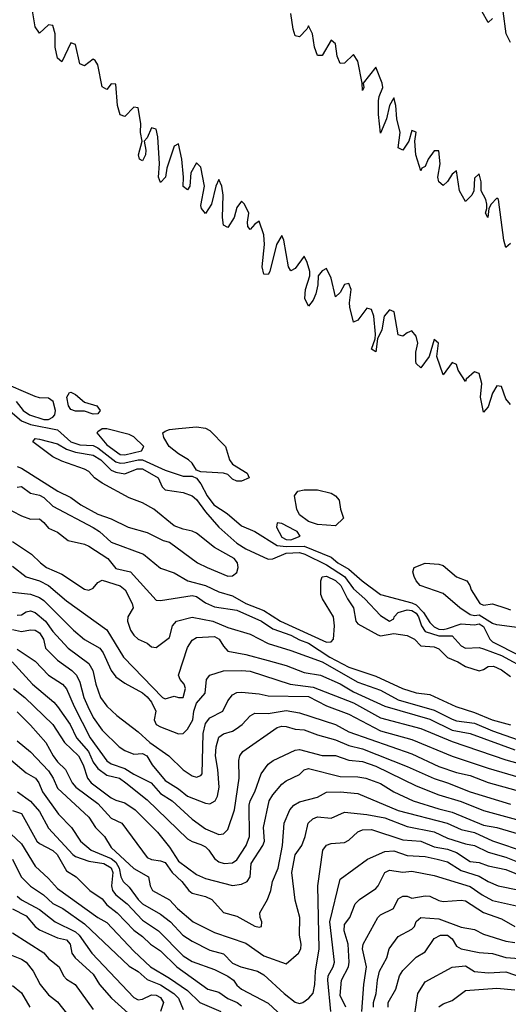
# Model space of a CAD drawing. Header units: metres. Extents: x -46681 to -43747, y -240911 to -237677.
# Tile 320 of 656: x -44641 to -44586, y -240416 to -240306. Entities that reach past the tile are written whole.
import ezdxf

# ---------------------------------------------------------------- set-up
doc = ezdxf.new("R2010")
doc.units = ezdxf.units.M
doc.layers.add('CONTOUR_INDEX', color=1, linetype='Continuous')
doc.layers.add('CONTOUR_INTER', color=3, linetype='Continuous')

msp = doc.modelspace()

# ---------------------------------------------------------------- linework, layer by layer
at = {"layer": 'CONTOUR_INDEX'}
for points, elevation in [([(-44588.1, -240305.83), (-44588.6, -240306.27), (-44589.28, -240305.02)], 75), ([(-44586.1, -240308.5), (-44586.56, -240307.52), (-44586.92, -240305.02)], 75), ([(-44641.1, -240358.07), (-44640.6, -240357.98), (-44639.6, -240358.73), (-44638.6, -240358.97), (-44638.1, -240359.23), (-44637.1, -240360.2), (-44632.6, -240362.57), (-44631.9, -240363.02), (-44630.6, -240364.18), (-44627.02, -240365.52), (-44625.1, -240367.11), (-44623.6, -240367.62), (-44622.06, -240368.52), (-44620.1, -240369.01), (-44618.6, -240369.73), (-44617.1, -240370.18), (-44615.6, -240371.05), (-44613.6, -240371.83), (-44611.73, -240373.02), (-44606.6, -240375.33), (-44606.1, -240375.32), (-44605.82, -240375.02), (-44605.7, -240373.52), (-44605.84, -240372.52), (-44607.07, -240370.52), (-44607.25, -240370.02), (-44607.23, -240368.52), (-44607.1, -240368.06), (-44606.6, -240367.97), (-44605.6, -240368.46), (-44605.01, -240369.02), (-44604.28, -240370.52), (-44603.6, -240371.52), (-44603.34, -240373.02), (-44603.1, -240373.3), (-44600.9, -240374.52), (-44600.6, -240374.64), (-44599.1, -240374.37), (-44597.6, -240374.6), (-44596.79, -240375.02), (-44596.1, -240375.74), (-44594.6, -240375.87), (-44594.1, -240376.08), (-44593.1, -240377.04), (-44591.96, -240377.52), (-44591.1, -240378.07), (-44589.6, -240378.53), (-44589.1, -240378.4), (-44588.6, -240378.06), (-44588, -240378.02), (-44587.1, -240378.42), (-44586.1, -240379.16)], 75), ([(-44641.1, -240372.34), (-44640.6, -240372.3), (-44640.1, -240371.97), (-44639.6, -240371.86), (-44639.07, -240372.02), (-44637.94, -240373.02), (-44637.1, -240374.15), (-44635.41, -240376.02), (-44633.1, -240377.71), (-44632.67, -240378.52), (-44632.33, -240380.02), (-44631.81, -240381.52), (-44631.1, -240382.47), (-44629.99, -240383.52), (-44627.6, -240385.34), (-44626.31, -240386.52), (-44624.18, -240388.02), (-44622.6, -240389.58), (-44621.6, -240390.24), (-44621.1, -240390.39), (-44620.6, -240390.2), (-44620.47, -240390.02), (-44620.36, -240385.52), (-44620.1, -240384.4), (-44619.6, -240383.79), (-44618.18, -240383.02), (-44617.6, -240381.87), (-44617.1, -240381.21), (-44616.6, -240380.95), (-44616.1, -240380.92), (-44614.1, -240381.09), (-44613.1, -240381.33), (-44608.6, -240381.41), (-44606.6, -240382.45), (-44604.1, -240383.37), (-44600.6, -240385.21), (-44597.1, -240386.2), (-44592.6, -240388.06), (-44588.6, -240389.4), (-44582.1, -240391.29)], 80), ([(-44641.1, -240383.11), (-44639.6, -240384.61), (-44637.88, -240386.52), (-44637.08, -240388.02), (-44636.6, -240388.69), (-44635.71, -240389.52), (-44634.97, -240391.02), (-44634.56, -240391.52), (-44632.1, -240393.32), (-44630.6, -240394.95), (-44629.42, -240395.52), (-44626.6, -240399.36), (-44626.1, -240399.58), (-44625.1, -240399.71), (-44624.6, -240399.9), (-44623.81, -240401.02), (-44622.75, -240402.02), (-44621.97, -240403.02), (-44621.6, -240403.34), (-44620.1, -240403.71), (-44619.4, -240404.02), (-44618.1, -240405.48), (-44616.6, -240405.88), (-44614.6, -240407.01), (-44614.1, -240407.11), (-44613.86, -240407.02), (-44613.81, -240406.52), (-44614.01, -240406.02), (-44614.02, -240405.52), (-44613.17, -240404.02), (-44612.81, -240403.02), (-44612.62, -240402.02), (-44612, -240400.52), (-44611.51, -240398.02), (-44611.32, -240395.52), (-44610.71, -240394.02), (-44610.26, -240393.52), (-44609.6, -240393.16), (-44607.6, -240392.64), (-44606.6, -240392.06), (-44605.1, -240392.01), (-44603.1, -240392.23), (-44598.6, -240394.12), (-44593.17, -240395.52), (-44591.6, -240396.23), (-44590.1, -240396.56), (-44588.1, -240397.49), (-44580.6, -240400.01)], 85), ([(-44643.6, -240395.02), (-44640.6, -240397.81), (-44639.1, -240400.31), (-44637.6, -240401.69), (-44636.6, -240402.79), (-44632.1, -240406.05), (-44631.1, -240406.59), (-44628.1, -240409.79), (-44626.22, -240411.52), (-44624.1, -240412.78), (-44622.1, -240414.16), (-44620.72, -240415.52), (-44618.39, -240416.52)], 90), ([(-44602.68, -240416.52), (-44602.46, -240413.52), (-44602.14, -240411.52), (-44602.59, -240409.52), (-44602.5, -240409.02), (-44600.87, -240406.02), (-44600.6, -240405.72), (-44599.14, -240405.02), (-44598.6, -240403.94), (-44598.1, -240403.64), (-44597.6, -240403.67), (-44597.1, -240403.88), (-44595.6, -240403.61), (-44595.1, -240403.64), (-44594.1, -240404.15), (-44593.6, -240404.26), (-44591.6, -240404.09), (-44591.1, -240404.19), (-44589.1, -240405.49), (-44587.1, -240406.18), (-44585.62, -240407.02)], 90), ([(-44642.1, -240410.1), (-44640.6, -240410.69), (-44640.1, -240411.03), (-44639.32, -240412.02), (-44638.54, -240413.52), (-44637.6, -240414.65), (-44636.6, -240415.42), (-44635.32, -240417.02)], 95)]:
    msp.add_lwpolyline(points, dxfattribs=dict(at, elevation=elevation))
at = {"layer": 'CONTOUR_INTER'}
for points, elevation in [([(-44586.1, -240348.85), (-44586.6, -240348.24), (-44587.1, -240346.84), (-44587.6, -240346.79), (-44588.1, -240347.58), (-44588.6, -240349.12), (-44589.1, -240349.71), (-44589.43, -240348.02), (-44589.29, -240346.52), (-44589.6, -240345.39), (-44590.1, -240345.23), (-44591.03, -240346.02), (-44591.1, -240346.28), (-44591.91, -240345.02), (-44592.1, -240344.4), (-44592.6, -240344.18), (-44593.6, -240345.53), (-44594.32, -240343.52), (-44594.13, -240342.02), (-44594.6, -240341.61), (-44595.17, -240343.52), (-44596.1, -240344.77), (-44596.6, -240344.27), (-44596.66, -240344.02), (-44596.64, -240343.02), (-44596.41, -240342.02), (-44596.6, -240341.25), (-44597.1, -240340.66), (-44597.6, -240340.85), (-44598.1, -240341.24), (-44598.6, -240341.07), (-44599.08, -240338.52), (-44599.6, -240338.3), (-44600.17, -240339.02), (-44600.44, -240340.52), (-44600.91, -240341.52), (-44601.1, -240342.98), (-44601.6, -240342.68), (-44601.19, -240341.52), (-44601.15, -240341.02), (-44601.33, -240339.02), (-44601.6, -240338.26), (-44602.1, -240338.1), (-44603.1, -240339.47), (-44603.6, -240339.69), (-44603.99, -240338.02), (-44604.04, -240337.52), (-44603.87, -240336.02), (-44604.1, -240335.37), (-44604.6, -240335.48), (-44605.1, -240336.36), (-44605.6, -240336.86), (-44606.1, -240334.76), (-44606.6, -240333.71), (-44607.1, -240333.95), (-44607.55, -240334.52), (-44607.59, -240335.52), (-44607.81, -240336.52), (-44608.1, -240337.23), (-44608.6, -240337.88), (-44609.02, -240337.02), (-44608.93, -240336.02), (-44608.46, -240334.52), (-44608.46, -240334.02), (-44608.75, -240333.02), (-44609.1, -240332.31), (-44610.1, -240333.7), (-44610.6, -240333.95), (-44610.83, -240333.52), (-44611.38, -240330.52), (-44611.6, -240330), (-44612.19, -240331.02), (-44612.92, -240334.02), (-44613.1, -240334.35), (-44613.6, -240334.32), (-44613.77, -240333.52), (-44613.5, -240331.02), (-44613.6, -240329.94), (-44614.1, -240328.42), (-44614.6, -240328.77), (-44615.1, -240329.36), (-44615.38, -240329.02), (-44615.42, -240328.52), (-44615.28, -240327.52), (-44615.76, -240326.52), (-44616.1, -240326.2), (-44616.6, -240326.89), (-44616.91, -240328.02), (-44617.6, -240329.13), (-44618.1, -240328.87), (-44618.21, -240328.02), (-44618.14, -240325.52), (-44618.28, -240324.52), (-44618.6, -240323.78), (-44618.94, -240324.52), (-44619.44, -240326.52), (-44620.1, -240327.57), (-44620.54, -240327.02), (-44620.6, -240326.68), (-44620.22, -240324.52), (-44620.6, -240322.39), (-44621.1, -240321.93), (-44621.74, -240323.02), (-44621.84, -240324.52), (-44622.1, -240324.93), (-44622.6, -240324.56), (-44622.54, -240323.52), (-44622.72, -240321.52), (-44623.1, -240319.8), (-44623.6, -240320.05), (-44624.42, -240322.52), (-44624.57, -240323.52), (-44625.1, -240324.11), (-44625.32, -240323.52), (-44625.24, -240322.02), (-44625.42, -240319.02), (-44625.6, -240318.16), (-44626.1, -240318), (-44626.6, -240319.14), (-44626.93, -240319.52), (-44626.76, -240320.52), (-44626.8, -240321.02), (-44627.1, -240321.71), (-44627.46, -240321.52), (-44627.58, -240321.02), (-44627.16, -240319.52), (-44627.35, -240318.52), (-44627.29, -240317.52), (-44627.6, -240315.77), (-44628.1, -240315.7), (-44629.1, -240316.77), (-44629.6, -240316.55), (-44629.91, -240315.52), (-44630.1, -240313.14), (-44630.6, -240313.11), (-44631.1, -240313.74), (-44631.6, -240313.46), (-44632.1, -240310.98), (-44632.39, -240310.52), (-44632.6, -240310.36), (-44633.6, -240311.1), (-44634.1, -240310.88), (-44634.6, -240308.73), (-44635.1, -240308.55), (-44636.1, -240310.66), (-44636.6, -240310.25), (-44636.84, -240309.02), (-44636.86, -240307.52), (-44637.1, -240306.61), (-44637.6, -240306.53), (-44638.6, -240307.46), (-44639.1, -240306.75), (-44639.45, -240304.52)], 73), ([(-44586.1, -240330.91), (-44586.6, -240331.35), (-44586.85, -240330.52), (-44587.42, -240326.02), (-44587.6, -240325.84), (-44588.23, -240326.52), (-44588.51, -240327.02), (-44588.61, -240328.02), (-44588.87, -240327.52), (-44588.72, -240327.02), (-44588.73, -240326.52), (-44588.84, -240326.02), (-44589.36, -240325.02), (-44589.38, -240324.02), (-44589.6, -240323.14), (-44590.1, -240323.64), (-44590.17, -240325.02), (-44590.4, -240325.52), (-44591.1, -240326.21), (-44591.79, -240325.02), (-44592.1, -240322.8), (-44592.6, -240323.17), (-44593.1, -240324), (-44593.6, -240324.45), (-44594.08, -240324.02), (-44594.18, -240323.52), (-44593.92, -240322.02), (-44594.1, -240320.59), (-44594.6, -240320.59), (-44595.27, -240321.52), (-44595.6, -240322.31), (-44595.99, -240322.52), (-44596.1, -240322.79), (-44596.64, -240321.02), (-44596.74, -240319.52), (-44596.6, -240318.51), (-44597.1, -240318.31), (-44597.43, -240319.52), (-44598.1, -240320.52), (-44598.6, -240320.25), (-44598.41, -240318.52), (-44598.77, -240317.02), (-44598.88, -240315.52), (-44599.1, -240314.69), (-44599.6, -240315.52), (-44599.92, -240317.02), (-44600.6, -240318.62), (-44600.81, -240316.52), (-44600.79, -240315.02), (-44600.75, -240314.52), (-44600.33, -240313.52), (-44600.4, -240313.02), (-44601.1, -240311.26), (-44602.52, -240313.02), (-44602.45, -240313.52), (-44602.6, -240313.87), (-44602.62, -240313.02), (-44603.1, -240310.59), (-44603.6, -240309.84), (-44604.6, -240310.79), (-44605.1, -240310.84), (-44605.42, -240310.02), (-44605.6, -240308.65), (-44606.1, -240308.25), (-44607.1, -240309.96), (-44607.6, -240309.95), (-44607.95, -240309.02), (-44608.15, -240307.52), (-44608.6, -240306.63), (-44608.78, -240307.02), (-44609.6, -240307.89), (-44610.1, -240307.77), (-44610.34, -240307.02), (-44610.6, -240305.27)], 74), ([(-44641.21, -240348.52), (-44640.44, -240349.52), (-44639.72, -240350.02), (-44638.1, -240350.53), (-44637.6, -240350.52), (-44637.1, -240350.27), (-44636.89, -240350.02), (-44636.83, -240349.52), (-44637.07, -240348.52), (-44637.6, -240348.13), (-44638.6, -240348.11), (-44639.1, -240347.98), (-44643.1, -240346.26)], 72), ([(-44635.27, -240347.52), (-44635.1, -240347.47), (-44634.6, -240347.73), (-44633.6, -240348.6), (-44632.22, -240349.02), (-44631.85, -240349.52), (-44632.1, -240349.89), (-44632.6, -240349.92), (-44633.6, -240349.6), (-44634.6, -240349.58), (-44635.1, -240349.41), (-44635.36, -240349.02), (-44635.55, -240348.02), (-44635.27, -240347.52)], 73), ([(-44642.6, -240348.97), (-44640.6, -240350.66), (-44639.6, -240351.08), (-44636.6, -240351.66), (-44635.1, -240353.01), (-44634.1, -240353.36), (-44632.6, -240353.43), (-44632.1, -240353.68), (-44630.1, -240355.25), (-44629.6, -240355.4), (-44629.1, -240355.37), (-44627.6, -240355.01), (-44627.1, -240355.01), (-44624.6, -240356.16), (-44622.6, -240356.84), (-44621.6, -240356.86), (-44621.1, -240357.07), (-44620.6, -240357.68), (-44619.91, -240359.02), (-44619.18, -240360.02), (-44617.68, -240361.02), (-44616.1, -240362.38), (-44614.6, -240363.02), (-44612.1, -240364.58), (-44611.1, -240364.7), (-44609.1, -240364.66), (-44606.1, -240365.86), (-44605.34, -240366.52), (-44604.1, -240367.21), (-44602.64, -240368.52), (-44600.6, -240370.05), (-44597.1, -240370.96), (-44596.6, -240371.19), (-44595.78, -240372.02), (-44595.1, -240373.16), (-44594.6, -240373.63), (-44594.1, -240373.88), (-44593.6, -240373.94), (-44593.1, -240373.84), (-44591.6, -240373.3), (-44590.1, -240373.42), (-44589.6, -240373.29), (-44589.1, -240373.6), (-44588.4, -240375.02), (-44588.1, -240375.29), (-44585.1, -240376.83)], 73), ([(-44632.1, -240351.9), (-44632.22, -240352.02), (-44631.1, -240353.34), (-44629.6, -240354.41), (-44629.1, -240354.48), (-44627.22, -240354.02), (-44626.96, -240353.52), (-44628.1, -240352.45), (-44628.6, -240352.2), (-44631.1, -240351.56), (-44631.6, -240351.58), (-44632.1, -240351.9)], 72), ([(-44623.11, -240351.52), (-44621.1, -240351.33), (-44620.1, -240351.5), (-44619.6, -240351.75), (-44617.85, -240353.52), (-44617.42, -240355.02), (-44617.1, -240355.52), (-44615.44, -240356.52), (-44615.22, -240357.02), (-44616.1, -240357.39), (-44616.6, -240357.41), (-44617.1, -240357.16), (-44617.6, -240356.66), (-44618.09, -240356.52), (-44620.6, -240356.37), (-44621.1, -240356.19), (-44621.6, -240355.38), (-44621.98, -240355.02), (-44623.1, -240354.35), (-44624.14, -240353.52), (-44624.73, -240352.52), (-44624.85, -240352.02), (-44624.6, -240351.82), (-44624.1, -240351.64), (-44623.11, -240351.52)], 73), ([(-44641.1, -240355.77), (-44640.6, -240355.95), (-44636.57, -240358.52), (-44635.1, -240359.21), (-44634.01, -240360.02), (-44632.1, -240361.08), (-44630.6, -240361.61), (-44628.71, -240362.52), (-44626.6, -240363.11), (-44624.83, -240364.02), (-44624.1, -240364.21), (-44620.97, -240366.52), (-44619.92, -240367.02), (-44617.6, -240367.99), (-44617.1, -240367.96), (-44616.6, -240367.57), (-44616.44, -240367.02), (-44616.52, -240366.52), (-44616.9, -240366.02), (-44619.1, -240364.8), (-44621.1, -240363.21), (-44621.6, -240362.96), (-44622.6, -240362.75), (-44623.6, -240362.38), (-44625.84, -240360.52), (-44627.1, -240359.82), (-44628.6, -240359.24), (-44631.6, -240357.62), (-44632.46, -240357.02), (-44633.1, -240356.33), (-44633.6, -240356.07), (-44636.1, -240355.17), (-44637.1, -240354.68), (-44639.33, -240353.02), (-44639.1, -240352.66), (-44638.6, -240352.7), (-44636.6, -240353.24), (-44635.6, -240353.83), (-44634.6, -240354.18), (-44632.6, -240354.51), (-44631.75, -240355.02), (-44630.6, -240356.16), (-44630.1, -240356.4), (-44629.1, -240356.59), (-44627.71, -240356.02), (-44627.1, -240356.03), (-44625.36, -240357.02), (-44624.92, -240358.02), (-44624.6, -240358.36), (-44622.6, -240358.67), (-44621.6, -240359.04), (-44621.1, -240359.44), (-44620.1, -240360.82), (-44618.6, -240362.52), (-44616.6, -240364.3), (-44615.6, -240364.93), (-44613.1, -240366.08), (-44612.6, -240366.04), (-44611.1, -240365.44), (-44609.6, -240365.36), (-44609.03, -240365.52), (-44606.6, -240366.72), (-44604.6, -240368.02), (-44603.6, -240369.41), (-44602.35, -240370.52), (-44600.6, -240372.38), (-44599.6, -240373.02), (-44599.1, -240372.74), (-44599.07, -240372.52), (-44598.63, -240372.02), (-44597.6, -240371.75), (-44597.1, -240371.83), (-44596.6, -240372.13), (-44596.34, -240372.52), (-44596.02, -240373.52), (-44595.6, -240374.14), (-44594.1, -240374.64), (-44592.6, -240374.65), (-44591.6, -240375.75), (-44591.1, -240376.03), (-44589.6, -240375.94), (-44589.1, -240376.08), (-44587.1, -240376.82), (-44584.1, -240378.48)], 74), ([(-44609.79, -240358.52), (-44609.1, -240358.38), (-44607.6, -240358.35), (-44606.1, -240358.74), (-44605.61, -240359.02), (-44605.21, -240359.52), (-44605.06, -240360.52), (-44604.71, -240361.52), (-44605.6, -240362.38), (-44607.6, -240362.24), (-44608.6, -240361.9), (-44609.6, -240361.15), (-44609.91, -240360.52), (-44610.18, -240359.02), (-44609.79, -240358.52)], 73), ([(-44642.6, -240360.22), (-44640.6, -240361.25), (-44639.6, -240361.62), (-44638.6, -240361.61), (-44638.1, -240361.99), (-44637.6, -240362.62), (-44636.6, -240363.1), (-44635.42, -240364.02), (-44633.6, -240364.41), (-44633.1, -240364.65), (-44631, -240366.02), (-44630.1, -240367.12), (-44628.47, -240367.52), (-44625.6, -240370.65), (-44625.1, -240370.69), (-44621.6, -240370.13), (-44621.1, -240370.25), (-44620.1, -240370.95), (-44619.1, -240371.41), (-44616.6, -240371.77), (-44613.86, -240373.02), (-44612.6, -240373.86), (-44610.6, -240374.56), (-44609.6, -240375.1), (-44608.6, -240375.46), (-44606.22, -240377.02), (-44604.1, -240378.14), (-44601.1, -240379.13), (-44598.12, -240380.52), (-44596.6, -240380.99), (-44595.1, -240381.16), (-44592.19, -240382.52), (-44590.1, -240383.19), (-44588.14, -240384.02), (-44586.1, -240384.57)], 76), ([(-44612.1, -240362.04), (-44612.19, -240362.52), (-44611.6, -240363.65), (-44611.1, -240363.91), (-44610.6, -240363.93), (-44609.54, -240363.52), (-44609.86, -240363.02), (-44610.1, -240362.88), (-44611.6, -240362.1), (-44612.1, -240362.04)], 72), ([(-44641.6, -240364.13), (-44639.48, -240365.52), (-44638.49, -240366.52), (-44637.81, -240367.02), (-44636.1, -240367.75), (-44633.6, -240369.43), (-44633.1, -240369.54), (-44632.6, -240369.34), (-44632.1, -240368.68), (-44631.6, -240368.45), (-44629.6, -240369.08), (-44629.05, -240369.52), (-44628.28, -240371.02), (-44628.16, -240371.52), (-44628.74, -240372.52), (-44628.78, -240373.02), (-44628.45, -240374.02), (-44628.1, -240374.57), (-44627.6, -240375.02), (-44626.6, -240375.46), (-44626.1, -240375.87), (-44625.6, -240375.95), (-44624.1, -240374.82), (-44623.78, -240373.52), (-44623.33, -240373.02), (-44621.6, -240372.55), (-44619.26, -240373.02), (-44617.6, -240373.7), (-44615.1, -240374.46), (-44613.1, -240375.49), (-44610.6, -240376.26), (-44607.1, -240377.53), (-44603.1, -240379.82), (-44600.6, -240380.71), (-44598.6, -240381.76), (-44594.6, -240382.94), (-44592.6, -240383.94), (-44592.1, -240384.11), (-44590.1, -240384.38), (-44588.1, -240385.24), (-44584.6, -240386.44)], 77), ([(-44641.6, -240366.86), (-44640.1, -240368.08), (-44638.6, -240368.52), (-44637.6, -240369.01), (-44635.6, -240370.72), (-44631.1, -240373.98), (-44629.24, -240377.02), (-44624.89, -240381.52), (-44624.6, -240381.66), (-44623.6, -240381.36), (-44623.1, -240381.52), (-44622.6, -240381.5), (-44622.32, -240380.52), (-44622.46, -240380.02), (-44622.91, -240379.52), (-44623.1, -240379.02), (-44622.1, -240375.93), (-44621.6, -240375.13), (-44621.1, -240374.84), (-44619.1, -240374.72), (-44618.56, -240375.02), (-44618.1, -240375.8), (-44617.6, -240376.34), (-44615.6, -240376.71), (-44613.1, -240377.38), (-44611.1, -240377.95), (-44609.1, -240378.74), (-44607.29, -240379.02), (-44605.1, -240379.98), (-44603.6, -240380.89), (-44600.1, -240382.49), (-44595.1, -240383.91), (-44592.6, -240385.16), (-44590.6, -240385.52), (-44585.6, -240387.35)], 78), ([(-44585.1, -240373.74), (-44587.6, -240373.41), (-44588.1, -240373.25), (-44589.6, -240372.32), (-44590.1, -240372.41), (-44590.6, -240372.28), (-44591.75, -240371.52), (-44593.6, -240369.91), (-44596.16, -240369.02), (-44596.62, -240368.52), (-44596.84, -240368.02), (-44596.99, -240367.52), (-44596.85, -240367.02)], 73), ([(-44596.85, -240367.02), (-44595.6, -240366.53), (-44594.1, -240366.65), (-44593.6, -240366.81), (-44592.1, -240368.06), (-44590.95, -240368.52), (-44590.62, -240369.02), (-44590.48, -240369.52), (-44589.5, -240371.02), (-44589.1, -240371.21), (-44588.1, -240371.09), (-44586.6, -240371.55), (-44586.1, -240371.73)], 73), ([(-44641.6, -240369.79), (-44639.6, -240370.01), (-44638.6, -240370.37), (-44638.1, -240370.69), (-44634.8, -240374.02), (-44633.6, -240375.05), (-44631.86, -240376.02), (-44631.5, -240376.52), (-44630.6, -240378.51), (-44630.1, -240379.21), (-44629.1, -240379.9), (-44627.1, -240380.99), (-44626.6, -240381.42), (-44626.1, -240382.05), (-44625.63, -240383.02), (-44625.83, -240384.02), (-44625.6, -240384.52), (-44625.1, -240384.78), (-44623.1, -240385.57), (-44622.6, -240385.52), (-44622.1, -240385.04), (-44621.52, -240384.02), (-44621.4, -240383.02), (-44621.1, -240382.14), (-44620.14, -240381.02), (-44619.99, -240379.52), (-44619.6, -240379.04), (-44618.1, -240378.54), (-44616.1, -240378.49), (-44615.1, -240378.59), (-44610.67, -240380.02), (-44608.1, -240380.36), (-44603.6, -240382.11), (-44600.6, -240383.79), (-44596.1, -240384.96), (-44592.6, -240386.43), (-44586.6, -240388.45), (-44582.6, -240389.57)], 79), ([(-44641.6, -240373.94), (-44640.6, -240374.16), (-44639.6, -240373.97), (-44639.1, -240374.02), (-44638.6, -240374.31), (-44638.15, -240375.02), (-44637.94, -240376.02), (-44636.6, -240377.36), (-44634.98, -240378.52), (-44634.49, -240379.02), (-44634.1, -240379.8), (-44633.66, -240381.52), (-44633.22, -240382.52), (-44632.6, -240383.75), (-44631.6, -240385.16), (-44629.73, -240387.02), (-44629.1, -240387.42), (-44628.1, -240387.82), (-44627.1, -240387.75), (-44626.62, -240388.02), (-44626.03, -240389.02), (-44624.6, -240390.75), (-44623.1, -240391.68), (-44622.1, -240392.51), (-44620.1, -240393.28), (-44619.6, -240393.35), (-44619.02, -240393.02), (-44618.77, -240392.52), (-44618.57, -240391.52), (-44618.71, -240389.52), (-44618.99, -240388.02), (-44618.92, -240387.02), (-44618.6, -240385.95), (-44618.1, -240385.56), (-44617.1, -240385.28), (-44616.67, -240385.02), (-44615.99, -240384.52), (-44615.1, -240383.57), (-44614.6, -240383.27), (-44613.1, -240383.29), (-44611.1, -240382.95), (-44609.6, -240383.22), (-44605.6, -240384.53), (-44604.1, -240385.34), (-44597.1, -240387.81), (-44594.1, -240389.19), (-44592.1, -240389.86), (-44590.6, -240390.21), (-44588.6, -240391), (-44583.1, -240392.51)], 81), ([(-44641.1, -240376.12), (-44639.1, -240377.46), (-44637.6, -240379.03), (-44636.05, -240380.02), (-44635.6, -240380.54), (-44634.74, -240382.52), (-44632.94, -240386.02), (-44631.1, -240388.56), (-44630.6, -240388.91), (-44629.1, -240389.43), (-44628.1, -240390.06), (-44626.14, -240391.02), (-44625.1, -240392.21), (-44623.8, -240393.02), (-44621.6, -240395.07), (-44620.1, -240396.15), (-44618.6, -240396.78), (-44618.1, -240396.72), (-44617.6, -240396.24), (-44616.86, -240394.02), (-44616.35, -240390.52), (-44616.39, -240388.52), (-44616.27, -240388.02), (-44615.92, -240387.52), (-44612.1, -240384.86), (-44611.6, -240384.72), (-44611.1, -240384.76), (-44610.1, -240385.04), (-44609.1, -240385.13), (-44607.6, -240385.69), (-44605.6, -240386.23), (-44604.1, -240386.85), (-44602.6, -240387.25), (-44597.6, -240389.2), (-44594.6, -240390.55), (-44593.1, -240391.01), (-44590.6, -240392.03), (-44586.1, -240393.4)], 82), ([(-44641.65, -240377.52), (-44639.4, -240380.02), (-44637.01, -240382.02), (-44636.6, -240382.52), (-44635.18, -240384.52), (-44634.49, -240386.02), (-44633.12, -240387.52), (-44632.6, -240388.72), (-44632.1, -240389.44), (-44631.1, -240390.16), (-44629.68, -240390.52), (-44628.96, -240391.02), (-44626.6, -240392.93), (-44622.1, -240397.25), (-44621.6, -240397.58), (-44620.6, -240397.88), (-44620.1, -240398.16), (-44619.71, -240398.52), (-44619.1, -240399.46), (-44618.6, -240399.84), (-44618.02, -240400.02), (-44617.1, -240399.95), (-44616.6, -240399.59), (-44615.57, -240398.02), (-44615.2, -240397.02), (-44615.22, -240393.52), (-44615.11, -240393.02), (-44614.61, -240392.02), (-44613.89, -240390.02), (-44613.1, -240388.95), (-44612.56, -240388.52), (-44610.1, -240387.39), (-44609.6, -240387.29), (-44607.1, -240387.98), (-44605.6, -240387.99), (-44604.1, -240388.48), (-44602.6, -240388.66), (-44601.1, -240389.17), (-44596.6, -240391.35), (-44594.1, -240392.35), (-44591.6, -240393.09), (-44589.1, -240394.12), (-44584.6, -240395.32)], 83), ([(-44641.5, -240380.52), (-44640.22, -240381.52), (-44637.1, -240384.53), (-44635.82, -240386.52), (-44634.25, -240388.02), (-44633.72, -240389.02), (-44633.26, -240390.52), (-44632.85, -240391.02), (-44630.6, -240392.68), (-44630.1, -240392.95), (-44629.1, -240393.24), (-44627.94, -240394.02), (-44625.45, -240396.52), (-44624.1, -240398.18), (-44623.1, -240399.75), (-44621.1, -240401.25), (-44620.1, -240401.7), (-44617.1, -240402.48), (-44616.1, -240402.31), (-44615.44, -240402.02), (-44615.12, -240401.52), (-44615.01, -240400.02), (-44613.72, -240398.02), (-44613.52, -240397.52), (-44613.62, -240396.02), (-44612.98, -240393.02), (-44612.6, -240392.36), (-44611.6, -240391.17), (-44611.1, -240390.8), (-44609.6, -240390.09), (-44609.1, -240389.58), (-44608.6, -240389.43), (-44605.1, -240390.3), (-44603.1, -240390.37), (-44602.22, -240390.52), (-44600.6, -240391.1), (-44599.1, -240392.04), (-44596.95, -240393.02), (-44594.1, -240393.94), (-44592.6, -240394.28), (-44589.1, -240395.73), (-44587.6, -240396.01), (-44585.1, -240396.73)], 84), ([(-44641.1, -240386.35), (-44639.6, -240387.56), (-44637.6, -240389.7), (-44637.07, -240390.52), (-44636.6, -240391.61), (-44633.1, -240394.85), (-44632.34, -240396.02), (-44631.35, -240397.02), (-44630.6, -240398.25), (-44628.1, -240400.56), (-44626.45, -240401.52), (-44626.25, -240402.52), (-44625.99, -240403.02), (-44624.1, -240404.05), (-44623.23, -240405.02), (-44621.46, -240406.52), (-44619.1, -240407.71), (-44615.6, -240408.89), (-44613.6, -240410.31), (-44611.1, -240411.21), (-44609.72, -240410.02), (-44609.47, -240409.52), (-44609.44, -240409.02), (-44609.63, -240408.02), (-44609.59, -240406.02), (-44610.1, -240404.12), (-44610.48, -240401.02), (-44610.1, -240399.04), (-44609.35, -240398.02), (-44608.98, -240397.02), (-44608.66, -240395.52), (-44608.13, -240395.02), (-44607.6, -240394.82), (-44606.1, -240394.98), (-44604.6, -240394.29), (-44602.1, -240394.55), (-44600.1, -240394.94), (-44597.6, -240395.9), (-44594.6, -240396.48), (-44593.1, -240397.21), (-44591.1, -240397.83), (-44590.1, -240398), (-44588.6, -240398.76), (-44586.6, -240399.3), (-44583.1, -240400.71)], 86), ([(-44643.54, -240387.02), (-44640.1, -240389.92), (-44639.03, -240390.52), (-44638.66, -240391.02), (-44638.27, -240392.02), (-44636.5, -240394.52), (-44635.05, -240396.02), (-44634.04, -240397.52), (-44632.85, -240398.52), (-44630.6, -240399.46), (-44630.1, -240399.87), (-44629.73, -240400.52), (-44629.52, -240401.52), (-44629.27, -240402.02), (-44628.6, -240402.65), (-44627.62, -240404.02), (-44627.1, -240404.5), (-44625.1, -240405.67), (-44624, -240406.52), (-44622.63, -240408.02), (-44621.6, -240408.69), (-44619.6, -240409.68), (-44618.1, -240410.1), (-44617.1, -240411.13), (-44616.15, -240411.52), (-44614.31, -240412.02), (-44613.6, -240412.42), (-44611.33, -240414.52), (-44610.1, -240415.47), (-44609.6, -240415.61), (-44609.23, -240415.52), (-44608.57, -240415.02), (-44608.1, -240414.45), (-44607.89, -240413.52), (-44607.82, -240412.02), (-44607.43, -240409.52), (-44607.57, -240402.52), (-44607.01, -240398.52), (-44606.6, -240397.96), (-44606.1, -240397.79), (-44604.6, -240397.66), (-44604.1, -240397.4), (-44603.1, -240396.49), (-44602.6, -240396.25), (-44601.6, -240396.24), (-44598.1, -240397.38), (-44596.1, -240397.54), (-44594.6, -240398.15), (-44593.1, -240398.42), (-44592.1, -240398.79), (-44590.6, -240399.78), (-44589.6, -240399.9), (-44588.6, -240400.29), (-44586.6, -240400.67), (-44584.6, -240401.5)], 87), ([(-44641.07, -240392.02), (-44639.6, -240393.06), (-44638.6, -240394.22), (-44637.6, -240396.09), (-44634.89, -240399.02), (-44634.6, -240399.25), (-44633.1, -240399.77), (-44631.42, -240400.02), (-44630.6, -240400.48), (-44630.42, -240401.02), (-44630.59, -240402.52), (-44630.46, -240403.02), (-44630.1, -240403.52), (-44628.83, -240404.52), (-44627.1, -240406.33), (-44625.35, -240407.52), (-44622.6, -240410.3), (-44621.6, -240410.94), (-44619.1, -240411.83), (-44617.6, -240412.59), (-44616.97, -240413.02), (-44616.6, -240413.57), (-44616.08, -240414.02), (-44613.1, -240415.58), (-44611.02, -240417.52)], 88), ([(-44641.6, -240394.12), (-44640.6, -240394.44), (-44638.89, -240397.52), (-44638.6, -240397.8), (-44637.1, -240398.56), (-44636.62, -240399.02), (-44635.6, -240400.85), (-44634.5, -240401.52), (-44632.98, -240403.02), (-44631.6, -240403.94), (-44631.1, -240404.61), (-44629.93, -240405.52), (-44628.1, -240407.45), (-44627.1, -240408.15), (-44626.24, -240409.02), (-44625.1, -240409.75), (-44623.29, -240411.52), (-44619.83, -240414.02), (-44618.6, -240414.35), (-44617.6, -240415.05), (-44616.56, -240415.52), (-44616.1, -240415.87)], 89), ([(-44606.14, -240416.52), (-44606.47, -240413.02), (-44606.42, -240412.52), (-44605.87, -240411.52), (-44605.73, -240411.02), (-44606.22, -240406.52), (-44605.1, -240401.78), (-44602.03, -240399.52), (-44600.1, -240398.66), (-44599.1, -240398.59), (-44597.6, -240399.13), (-44595.6, -240399.22), (-44594.25, -240399.52), (-44593.1, -240399.83), (-44591.6, -240400.8), (-44589.6, -240401.44), (-44588.6, -240402.04), (-44587.47, -240402.52), (-44585.1, -240402.98)], 88), ([(-44641.61, -240399.52), (-44640.65, -240401.52), (-44639.6, -240402.54), (-44638.14, -240403.52), (-44637.1, -240404.49), (-44635.99, -240405.02), (-44633.6, -240406.75), (-44628.6, -240411.46), (-44627.6, -240412.06), (-44626.6, -240412.94), (-44625.1, -240413.55), (-44623.62, -240414.52), (-44623.09, -240415.02), (-44622.6, -240416.29)], 91), ([(-44604.45, -240416.02), (-44605.1, -240414.74), (-44604.94, -240413.02), (-44604.16, -240411.52), (-44604.08, -240411.02), (-44604.18, -240409.02), (-44604.63, -240407.52), (-44604.6, -240406.82), (-44603.99, -240406.02), (-44603.4, -240404.52), (-44602.93, -240404.02), (-44601.1, -240402.8), (-44600.84, -240402.52), (-44600.1, -240401.01), (-44599.6, -240400.77), (-44598.1, -240400.99), (-44597.1, -240400.87), (-44594.6, -240401.36), (-44590.6, -240402.59), (-44589.25, -240403.52), (-44588.1, -240404.13), (-44585.1, -240404.8)], 89), ([(-44641.1, -240403.65), (-44640.6, -240404.05), (-44638.6, -240405.16), (-44636.86, -240406.52), (-44634.6, -240407.62), (-44634.18, -240408.02), (-44632.75, -240410.02), (-44628.1, -240414.96), (-44627.6, -240415.23), (-44627.1, -240415.15), (-44626.1, -240414.67), (-44625.6, -240414.68), (-44625.1, -240414.97), (-44624.76, -240415.52), (-44625.12, -240416.52)], 92), ([(-44641.6, -240405.07), (-44640.1, -240405.86), (-44639.1, -240407.02), (-44638.6, -240407.41), (-44636.6, -240408.3), (-44635.6, -240408.54), (-44635.18, -240409.02), (-44634.99, -240410.02), (-44634.63, -240410.52), (-44632.6, -240412.35), (-44631.9, -240413.52), (-44630.57, -240415.02), (-44628.33, -240417.02)], 93), ([(-44601.37, -240416.02), (-44601.36, -240415.52), (-44601.08, -240414.52), (-44600.93, -240413.02), (-44600.69, -240412.02), (-44599.87, -240410.52), (-44599.63, -240409.52), (-44598.6, -240408.15), (-44597.1, -240407.35), (-44596.8, -240407.02), (-44596.6, -240406.49), (-44596.1, -240406.03), (-44594.1, -240406.2), (-44591.6, -240407.11), (-44590.1, -240407.37), (-44589.1, -240407.9), (-44586.6, -240408.66), (-44585.6, -240408.83)], 91), ([(-44641.6, -240407.76), (-44638.1, -240409.98), (-44637.6, -240410.61), (-44636.42, -240411.52), (-44635.92, -240412.52), (-44635.6, -240412.89), (-44634.64, -240413.52), (-44632.6, -240416.29)], 94), ([(-44599.72, -240416.02), (-44599.72, -240415.52), (-44598.86, -240414.02), (-44598.48, -240412.52), (-44598.1, -240411.96), (-44596.6, -240410.45), (-44595.6, -240409.86), (-44594.6, -240408.36), (-44593.89, -240408.02), (-44593.1, -240408), (-44592.6, -240408.4), (-44592.1, -240409.23), (-44591.6, -240409.53), (-44589.6, -240409.93), (-44588.1, -240410.03), (-44586.6, -240410.48), (-44585.1, -240410.62)], 92), ([(-44596.79, -240417.02), (-44596.42, -240414.52), (-44595.6, -240413.22), (-44592.6, -240411.57), (-44591.1, -240411.43), (-44590.1, -240412.06), (-44588.6, -240412.21), (-44586.6, -240412.1), (-44583.1, -240413.31)], 93), ([(-44641.6, -240413.62), (-44640.6, -240414.42), (-44639.68, -240416.02)], 96), ([(-44594.1, -240415.99), (-44593.6, -240415.65), (-44592.6, -240415.28), (-44591.1, -240414.17), (-44587.6, -240413.9), (-44585.6, -240414.08)], 94)]:
    msp.add_lwpolyline(points, dxfattribs=dict(at, elevation=elevation))

doc.saveas('drawing.dxf')
